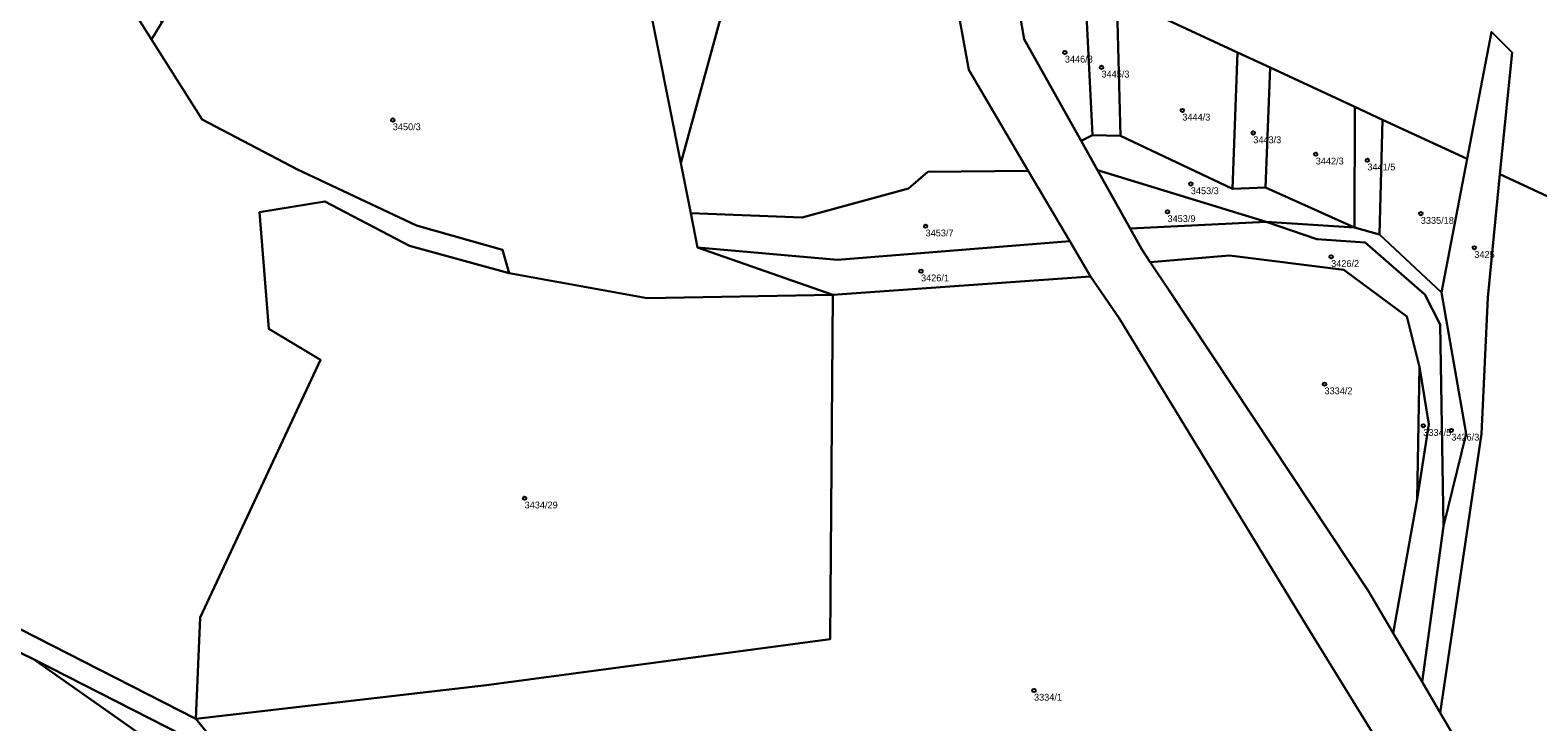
# Model space of a CAD drawing. Extents: x -878211 to -870363, y -1058464 to -1052522.
# Drawn here: x -876069.9 to -875849.3, y -1055925.6 to -1055824.4 of the extents above; entities that cross this region are included whole.
import ezdxf

# ---------------------------------------------------------------- set-up
doc = ezdxf.new("R2010")
doc.units = 0
doc.layers.add('Definiční body', color=7, linetype='Continuous')
doc.layers.add('Polygon parcely', color=7, linetype='Continuous')

msp = doc.modelspace()

# ---------------------------------------------------------------- linework, layer by layer
at = {"layer": 'Definiční body'}
for centre in [(-875918.49, -1055827.61994), (-875913.13, -1055829.80994), (-876016.81, -1055837.51994), (-875901.3, -1055836.10994), (-875890.92, -1055839.41994), (-875881.78, -1055842.52994), (-875874.23, -1055843.39994), (-875900.06, -1055846.87994), (-875938.86, -1055853.05994), (-875903.47, -1055850.95994), (-875866.41, -1055851.21994), (-875858.58, -1055856.20994), (-875939.53, -1055859.63994), (-875879.53, -1055857.52994), (-875880.5, -1055876.15994), (-875866.05, -1055882.25994), (-875861.95, -1055882.93994), (-875997.52, -1055892.86994), (-875923, -1055920.99994)]:
    msp.add_circle(centre, 0.25, dxfattribs=at)
at = {"layer": 'Polygon parcely'}
for points in [[(-876111.61, -1055660.32), (-876108.86, -1055670.41), (-876100.67, -1055688.05), (-876106.11, -1055690.4), (-876095.83, -1055715.18), (-876085.49, -1055737.68), (-876073.02, -1055773.93), (-876064.9, -1055794.56), (-876061.53, -1055810.78), (-876052.1, -1055825.74), (-876050.58, -1055823.27), (-876064.67, -1055794.4), (-876079.25, -1055750.26), (-876081.64, -1055734.06), (-876096.11, -1055679.48), (-876103.01, -1055648.08), (-876108.49, -1055615.1), (-876113.2, -1055600.43), (-876124.6, -1055591.43), (-876127.83, -1055606.77), (-876119.3, -1055633.48)], [(-875941.38, -1055847.56), (-875938.52, -1055845.09), (-875923.85, -1055844.95), (-875932.56, -1055830.17), (-875934.65, -1055818.62), (-875937.1, -1055795.82), (-875939.44, -1055780.58), (-875945.65, -1055746.89), (-875950.17, -1055728.55), (-875955.16, -1055716.32), (-875981.66, -1055683.37), (-875994.88, -1055691.81), (-875995.6, -1055702.72), (-875965.5, -1055766.1), (-875963.11, -1055782.05), (-875962.98, -1055789.86), (-875961.62, -1055789.89), (-875966.44, -1055813.69), (-875974.66, -1055843.81), (-875973.21, -1055851.15), (-875956.9, -1055851.79)], [(-875966.44, -1055813.69), (-875972.28, -1055796.29), (-875978.27, -1055778.47), (-875975.67, -1055791.78), (-875974.75, -1055816.95), (-875979.73, -1055818.29), (-875974.66, -1055843.81)], [(-876006.6, -1055819.81), (-876008.07, -1055791.8), (-876043.15, -1055787.96), (-876040.31, -1055800.53), (-876045.44, -1055814.93), (-876050.58, -1055823.27), (-876052.1, -1055825.74), (-876044.72, -1055837.46), (-876030.73, -1055844.78), (-876013.36, -1055852.93), (-876000.78, -1055856.51), (-875999.79, -1055859.94), (-875979.6, -1055863.61), (-875952.43, -1055863.12), (-875972.22, -1055856.16), (-875973.21, -1055851.15), (-875974.66, -1055843.81), (-875979.73, -1055818.29), (-875990.44, -1055820.77)], [(-875926.82, -1055812.01), (-875924.43, -1055825.69), (-875916.12, -1055840.56), (-875914.44, -1055839.74), (-875915.58, -1055817.23)], [(-875915.58, -1055817.23), (-875914.44, -1055839.74), (-875910.36, -1055839.84), (-875910.9, -1055819.41)], [(-875910.9, -1055819.41), (-875910.36, -1055839.84), (-875893.97, -1055847.6), (-875893.22, -1055827.62)], [(-875856.09, -1055824.61), (-875859.65, -1055843.22), (-875863.39, -1055862.78), (-875859.77, -1055883.43), (-875863.09, -1055896.95), (-875866.23, -1055919.74), (-875863.57, -1055924.25), (-875857.55, -1055883.42), (-875856.61, -1055863.5), (-875854.83, -1055845.46), (-875853.07, -1055827.63)], [(-875893.22, -1055827.62), (-875893.97, -1055847.6), (-875889.15, -1055847.4), (-875888.45, -1055829.84)], [(-875888.45, -1055829.84), (-875889.15, -1055847.4), (-875876.1, -1055853.25), (-875876.07, -1055835.59)], [(-875872.04, -1055837.47), (-875876.07, -1055835.59), (-875876.1, -1055853.25), (-875872.48, -1055854.25)], [(-875859.65, -1055843.22), (-875872.04, -1055837.47), (-875872.48, -1055854.25), (-875863.39, -1055862.78)], [(-875876.1, -1055853.25), (-875889.15, -1055847.4), (-875893.97, -1055847.6), (-875910.36, -1055839.84), (-875914.44, -1055839.74), (-875916.12, -1055840.56), (-875913.72, -1055844.85), (-875889.05, -1055852.44)], [(-875917.77, -1055855.26), (-875923.85, -1055844.95), (-875938.52, -1055845.09), (-875941.38, -1055847.56), (-875956.9, -1055851.79), (-875973.21, -1055851.15), (-875972.22, -1055856.16), (-875951.77, -1055857.97)], [(-875913.72, -1055844.85), (-875908.94, -1055853.39), (-875889.05, -1055852.44)], [(-875999.79, -1055859.94), (-876014.38, -1055855.93), (-876026.75, -1055849.45), (-876036.31, -1055851.02), (-876034.93, -1055868.07), (-876027.39, -1055872.62), (-876045.01, -1055910.3), (-876045.65, -1055925.13), (-876003.09, -1055920.22), (-875952.8, -1055913.51), (-875952.43, -1055863.12), (-875979.6, -1055863.61)], [(-875870.45, -1055912.6), (-875866.23, -1055919.74), (-875863.09, -1055896.95), (-875863.56, -1055867.46), (-875865.84, -1055863.04), (-875874.55, -1055855.43), (-875881.62, -1055854.93), (-875889.05, -1055852.44), (-875908.94, -1055853.39), (-875907.28, -1055856.36), (-875905.99, -1055858.3), (-875894.4, -1055857.36), (-875877.69, -1055859.45), (-875868.45, -1055866.25), (-875866.59, -1055873.62), (-875865.25, -1055882.01), (-875866.95, -1055892.99)], [(-875863.39, -1055862.78), (-875872.48, -1055854.25), (-875876.1, -1055853.25), (-875889.05, -1055852.44), (-875881.62, -1055854.93), (-875874.55, -1055855.43), (-875865.84, -1055863.04), (-875863.56, -1055867.46), (-875863.09, -1055896.95), (-875859.77, -1055883.43)], [(-875972.22, -1055856.16), (-875952.43, -1055863.12), (-875914.73, -1055860.42), (-875917.77, -1055855.26), (-875951.77, -1055857.97)], [(-875866.95, -1055892.99), (-875866.59, -1055873.62), (-875868.45, -1055866.25), (-875877.69, -1055859.45), (-875894.4, -1055857.36), (-875905.99, -1055858.3), (-875903.22, -1055862.47), (-875891.03, -1055880.86), (-875874.08, -1055906.46), (-875870.45, -1055912.6)], [(-876013.56, -1055952.79), (-876001.95, -1055953.9), (-875984.51, -1055955.28), (-875979.25, -1055954.03), (-875956.73, -1055952.77), (-875934.35, -1055950.39), (-875921.32, -1055949.77), (-875897.48, -1055951.34), (-875879.57, -1055954.37), (-875873.37, -1055927.34), (-875883.08, -1055911.57), (-875910.53, -1055866.52), (-875914.73, -1055860.42), (-875952.43, -1055863.12), (-875952.8, -1055913.51), (-876003.09, -1055920.22), (-876045.65, -1055925.13), (-876031.98, -1055941.88)], [(-875865.25, -1055882.01), (-875866.59, -1055873.62), (-875866.95, -1055892.99)], [(-876060.92, -1055952.76), (-876057.33, -1055963.93), (-876053.02, -1055983.75), (-876052.83, -1055997.86), (-876052.43, -1056015.57), (-876045.05, -1056019.48), (-876035.65, -1055981.83), (-876025.98, -1055953.62), (-876029.08, -1055950.08), (-876029.54, -1055952.62), (-876042.52, -1055940.35), (-876054.41, -1055926.97), (-876069.37, -1055916.42), (-876072.78, -1055914.75), (-876098.28, -1055902.27), (-876073.55, -1055932.02)], [(-876072.78, -1055914.75), (-876069.37, -1055916.42), (-876045.08, -1055928.82), (-876029.08, -1055950.08), (-876029.41, -1055947.93), (-876005.37, -1055958.39), (-876019.88, -1055951.24), (-876031.98, -1055941.88), (-876045.65, -1055925.13), (-876080.73, -1055907.27)], [(-876029.08, -1055950.08), (-876045.08, -1055928.82), (-876069.37, -1055916.42), (-876054.41, -1055926.97), (-876042.52, -1055940.35), (-876029.54, -1055952.62)]]:
    msp.add_lwpolyline(points, close=True, dxfattribs=at)
for points in [[(-876009.29, -1055649.02), (-875981.66, -1055683.37), (-875955.16, -1055716.32), (-875950.17, -1055728.55), (-875945.65, -1055746.89), (-875939.44, -1055780.58), (-875937.1, -1055795.82), (-875934.65, -1055818.62), (-875932.56, -1055830.17), (-875923.85, -1055844.95), (-875917.77, -1055855.26), (-875914.73, -1055860.42), (-875910.53, -1055866.52), (-875883.08, -1055911.57), (-875873.37, -1055927.34)], [(-875803.69, -1055764.26), (-875929.62, -1055780.45), (-875927.69, -1055794.11), (-875927.29, -1055801.83), (-875927.01, -1055810.93), (-875926.82, -1055812.01), (-875915.58, -1055817.23), (-875910.9, -1055819.41), (-875893.22, -1055827.62), (-875888.45, -1055829.84), (-875876.07, -1055835.59), (-875872.04, -1055837.47), (-875859.65, -1055843.22), (-875856.09, -1055824.61), (-875853.07, -1055827.63), (-875854.83, -1055845.46), (-875821.19, -1055861.1)], [(-876080.73, -1055907.27), (-876045.65, -1055925.13), (-876045.01, -1055910.3), (-876027.39, -1055872.62), (-876034.93, -1055868.07), (-876036.31, -1055851.02), (-876026.75, -1055849.45), (-876014.38, -1055855.93), (-875999.79, -1055859.94), (-876000.78, -1055856.51), (-876013.36, -1055852.93), (-876030.73, -1055844.78), (-876044.72, -1055837.46), (-876052.1, -1055825.74), (-876061.53, -1055810.78), (-876064.9, -1055794.56), (-876073.02, -1055773.93)], [(-875854.37, -1055939.82), (-875863.57, -1055924.25), (-875866.23, -1055919.74), (-875870.45, -1055912.6), (-875874.08, -1055906.46), (-875891.03, -1055880.86), (-875903.22, -1055862.47), (-875905.99, -1055858.3), (-875907.28, -1055856.36), (-875908.94, -1055853.39), (-875913.72, -1055844.85), (-875916.12, -1055840.56), (-875924.43, -1055825.69), (-875926.82, -1055812.01)], [(-875613.83, -1055938.35), (-875627.01, -1055906.89), (-875641.19, -1055875.5), (-875654.18, -1055859.67), (-875672.46, -1055873.4), (-875686.06, -1055893.08), (-875692.37, -1055920.42), (-875695.72, -1055921.73), (-875732.04, -1055914.16), (-875734.11, -1055909.37), (-875728.38, -1055879.15), (-875759.82, -1055886.74), (-875755.74, -1055898.93), (-875760.22, -1055900.74), (-875765.34, -1055887.05), (-875808.38, -1055867.05), (-875806.8, -1055906.88), (-875816.84, -1055907.02), (-875821.19, -1055861.1), (-875854.83, -1055845.46), (-875856.61, -1055863.5), (-875857.55, -1055883.42), (-875863.57, -1055924.25), (-875854.37, -1055939.82)]]:
    msp.add_lwpolyline(points, dxfattribs=at)

# ---------------------------------------------------------------- texts
at = {"layer": 'Definiční body'}
for s, p in [('3446/3', (-875918.49, -1055829.109)), ('3445/3', (-875913.13, -1055831.299)), ('3444/3', (-875901.3, -1055837.599)), ('3450/3', (-876016.81, -1055839.009)), ('3443/3', (-875890.92, -1055840.909)), ('3442/3', (-875881.78, -1055844.019)), ('3441/5', (-875874.23, -1055844.889)), ('3453/3', (-875900.06, -1055848.369)), ('3453/9', (-875903.47, -1055852.449)), ('3335/18', (-875866.41, -1055852.709)), ('3453/7', (-875938.86, -1055854.549)), ('3425', (-875858.58, -1055857.699)), ('3426/2', (-875879.53, -1055859.019)), ('3426/1', (-875939.53, -1055861.129)), ('3334/2', (-875880.5, -1055877.649)), ('3334/5', (-875866.05, -1055883.749)), ('3426/3', (-875861.95, -1055884.429)), ('3434/29', (-875997.52, -1055894.359)), ('3334/1', (-875923, -1055922.489))]:
    msp.add_text(s, height=0.999996, dxfattribs=at).set_placement(p)

doc.saveas('drawing.dxf')
